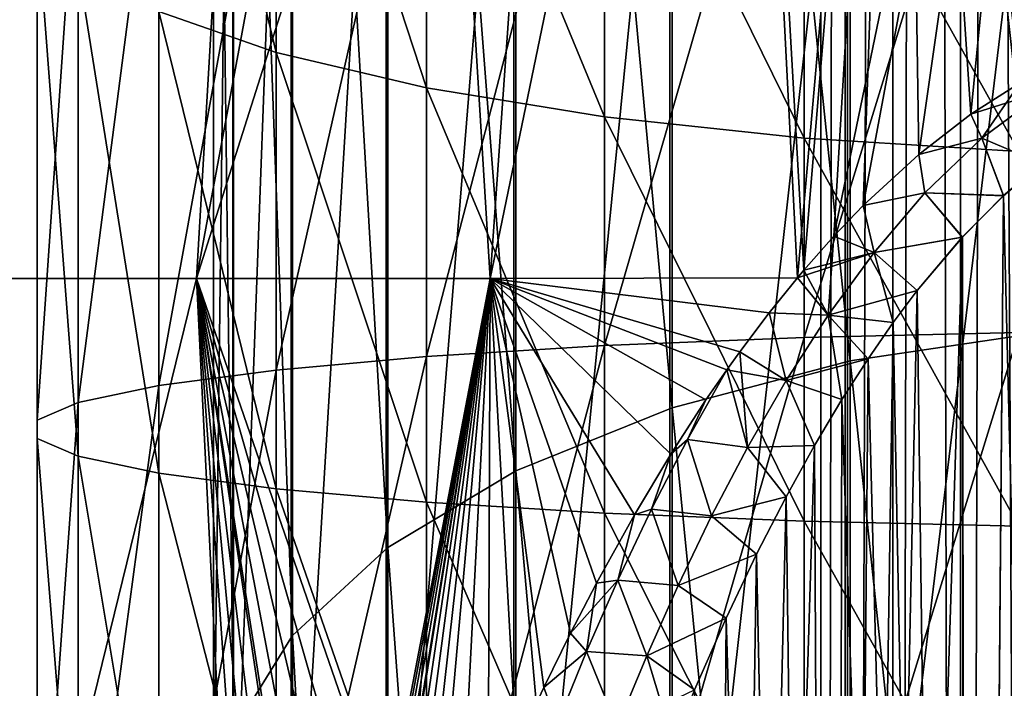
# Model space of a CAD drawing. Header units: metres. Extents: x -80 to 80, y -455 to 95.
# Tile 373 of 656: x -10.1 to -1.96, y -96.45 to -90.92. Entities that reach past the tile are written whole.
import ezdxf

# ---------------------------------------------------------------- set-up
doc = ezdxf.new("R2010")
doc.units = ezdxf.units.M
doc.layers.add('solid_501010_k_02', color=7, linetype='CONTINUOUS')
doc.layers.add('solid_501010_k_02_01', color=7, linetype='CONTINUOUS')

msp = doc.modelspace()

# ---------------------------------------------------------------- linework, layer by layer
at = {"layer": 'solid_501010_k_02'}
for points in [[(-8.499992, -83.567108, 1106.761108), (-8.33406, -96.804482, 1116.704224), (-8.33406, -82.632759, 1108.132935)], [(-12.99408, -93.06414, 250.32579), (-10.365794, -83.214134, 252.646561), (-9.249672, -83.214134, 251.790131)], [(-10.915536, -93.06414, 248.720276), (-12.99408, -93.06414, 250.32579), (-9.249672, -83.214134, 251.790131)], [(-10.915536, -93.06414, 248.720276), (-9.249672, -83.214134, 251.790131), (-8.063151, -83.214134, 251.034241)], [(-8.641002, -93.06414, 247.407059), (-10.915536, -93.06414, 248.720276), (-8.063151, -83.214134, 251.034241)], [(-10.915533, -93.06414, 281.279724), (-9.249672, -83.214134, 278.209869), (-10.365794, -83.214134, 277.353424)], [(-10.915533, -93.06414, 281.279724), (-8.06315, -83.214134, 278.965759), (-9.249672, -83.214134, 278.209869)], [(-10.915533, -93.06414, 281.279724), (-8.641001, -93.06414, 282.592926), (-8.06315, -83.214134, 278.965759)], [(-8.641001, -93.06414, 282.592926), (-6.815266, -83.214134, 279.615387), (-8.06315, -83.214134, 278.965759)], [(-8.499992, -83.567108, 1106.761108), (-8.499992, -97.62468, 1115.261108), (-8.33406, -96.804482, 1116.704224)], [(-8.338623, -84.501717, 1105.388794), (-8.499992, -97.62468, 1115.261108), (-8.499992, -83.567108, 1106.761108)], [(-8.338623, -84.501717, 1105.388794), (-8.338623, -98.445091, 1113.817749), (-8.499992, -97.62468, 1115.261108)], [(-7.856166, -85.400589, 1104.069092), (-8.338623, -98.445091, 1113.817749), (-8.338623, -84.501717, 1105.388794)], [(-7.856166, -85.400589, 1104.069092), (-7.856166, -99.234146, 1112.429443), (-8.338623, -98.445091, 1113.817749)], [(-7.980172, -91.193893, 176.658646), (-7.980172, -87.691345, 177.683472), (-8.951632, -87.149895, 176.210892)], [(-8.951632, -90.856178, 175.126465), (-7.980172, -91.193893, 176.658646), (-8.951632, -87.149895, 176.210892)], [(-9.618257, -94.08889, 167.382141), (-9.618257, -89.307655, 168.101074), (-8.951632, -88.937263, 166.42067)], [(-8.951632, -93.948715, 165.667099), (-9.618257, -94.08889, 167.382141), (-8.951632, -88.937263, 166.42067)], [(-9.957342, -94.236656, 169.190048), (-9.957342, -89.698112, 169.872513), (-9.618257, -89.307655, 168.101074)], [(-9.618257, -94.08889, 167.382141), (-9.957342, -94.236656, 169.190048), (-9.618257, -89.307655, 168.101074)], [(-9.957342, -94.386978, 171.029297), (-9.957342, -90.095329, 171.674622), (-9.957342, -89.698112, 169.872513)], [(-9.957342, -94.236656, 169.190048), (-9.957342, -94.386978, 171.029297), (-9.957342, -89.698112, 169.872513)], [(-9.618257, -94.534744, 172.837204), (-9.618257, -90.485779, 173.446045), (-9.957342, -90.095329, 171.674622)], [(-9.957342, -94.386978, 171.029297), (-9.618257, -94.534744, 172.837204), (-9.957342, -90.095329, 171.674622)], [(-8.951632, -94.674911, 174.552246), (-8.951632, -90.856178, 175.126465), (-9.618257, -90.485779, 173.446045)], [(-9.618257, -94.534744, 172.837204), (-8.951632, -94.674911, 174.552246), (-9.618257, -90.485779, 173.446045)], [(-7.980172, -94.802719, 176.115997), (-7.980172, -91.193893, 176.658646), (-8.951632, -90.856178, 175.126465)], [(-8.951632, -94.674911, 174.552246), (-7.980172, -94.802719, 176.115997), (-8.951632, -90.856178, 175.126465)], [(-11.121192, -103.180008, 284.262512), (-8.641001, -93.06414, 282.592926), (-10.915533, -93.06414, 281.279724)], [(-11.121192, -103.180008, 284.262512), (-8.138931, -103.149658, 285.692749), (-8.641001, -93.06414, 282.592926)], [(-11.12119, -103.180008, 245.737488), (-10.915536, -93.06414, 248.720276), (-8.641002, -93.06414, 247.407059)], [(-8.138932, -103.149658, 244.307251), (-11.12119, -103.180008, 245.737488), (-8.641002, -93.06414, 247.407059)], [(-6.71048, -98.651039, 285.07962), (-6.211316, -93.06414, 283.590271), (-8.641001, -93.06414, 282.592926)], [(-6.897563, -99.150467, 285.150299), (-6.71048, -98.651039, 285.07962), (-8.641001, -93.06414, 282.592926)], [(-7.086999, -99.682022, 285.225067), (-6.897563, -99.150467, 285.150299), (-8.641001, -93.06414, 282.592926)], [(-7.279083, -100.245613, 285.303314), (-7.086999, -99.682022, 285.225067), (-8.641001, -93.06414, 282.592926)], [(-7.441833, -100.745445, 285.37207), (-7.279083, -100.245613, 285.303314), (-8.641001, -93.06414, 282.592926)], [(-7.472262, -100.841522, 285.385223), (-7.441833, -100.745445, 285.37207), (-8.641001, -93.06414, 282.592926)], [(-7.639366, -101.381973, 285.458679), (-7.472262, -100.841522, 285.385223), (-8.641001, -93.06414, 282.592926)], [(-7.80675, -101.946732, 285.534424), (-7.639366, -101.381973, 285.458679), (-8.641001, -93.06414, 282.592926)], [(-7.973251, -102.535942, 285.612549), (-7.80675, -101.946732, 285.534424), (-8.641001, -93.06414, 282.592926)], [(-8.138931, -103.149658, 285.692749), (-7.973251, -102.535942, 285.612549), (-8.641001, -93.06414, 282.592926)], [(-9.618257, -98.923409, 167.31517), (-9.618257, -94.08889, 167.382141), (-8.951632, -93.948715, 165.667099)], [(-8.951632, -99.016022, 165.596909), (-9.618257, -98.923409, 167.31517), (-8.951632, -93.948715, 165.667099)], [(-9.957342, -98.825775, 169.12648), (-9.957342, -94.236656, 169.190048), (-9.618257, -94.08889, 167.382141)], [(-9.618257, -98.923409, 167.31517), (-9.957342, -98.825775, 169.12648), (-9.618257, -94.08889, 167.382141)], [(-9.957342, -98.726456, 170.969177), (-9.957342, -94.386978, 171.029297), (-9.957342, -94.236656, 169.190048)], [(-9.957342, -98.825775, 169.12648), (-9.957342, -98.726456, 170.969177), (-9.957342, -94.236656, 169.190048)], [(-9.618257, -98.62883, 172.780502), (-9.618257, -94.534744, 172.837204), (-9.957342, -94.386978, 171.029297)], [(-9.957342, -98.726456, 170.969177), (-9.618257, -98.62883, 172.780502), (-9.957342, -94.386978, 171.029297)], [(-8.951632, -98.536217, 174.498749), (-8.951632, -94.674911, 174.552246), (-9.618257, -94.534744, 172.837204)], [(-9.618257, -98.62883, 172.780502), (-8.951632, -98.536217, 174.498749), (-9.618257, -94.534744, 172.837204)], [(-7.980172, -98.451767, 176.065445), (-7.980172, -94.802719, 176.115997), (-8.951632, -94.674911, 174.552246)], [(-8.951632, -98.536217, 174.498749), (-7.980172, -98.451767, 176.065445), (-8.951632, -94.674911, 174.552246)]]:
    msp.add_3dface(points, dxfattribs=at)
at = {"layer": 'solid_501010_k_02_01'}
for points in [[(-3.474733, -16.230074, 643.580078), (-3.474481, -147.699997, 643.578003), (-3.474481, -147.699997, 644.421814)], [(-3.474733, -16.230074, 643.580078), (-3.27416, -16.260498, 642.763), (-3.474481, -147.699997, 643.578003)], [(-3.474733, -16.230074, 644.419678), (-3.474733, -16.230074, 643.580078), (-3.474481, -147.699997, 644.421814)], [(-3.274161, -16.260498, 645.236755), (-3.474733, -16.230074, 644.419678), (-3.474481, -147.699997, 644.421814)], [(-3.27416, -16.260498, 642.763), (-3.272557, -147.699997, 642.758789), (-3.474481, -147.699997, 643.578003)], [(-3.274161, -16.260498, 645.236755), (-3.474481, -147.699997, 644.421814), (-3.272557, -147.699997, 645.241028)], [(-2.882186, -16.314634, 645.985596), (-3.274161, -16.260498, 645.236755), (-3.272557, -147.699997, 645.241028)], [(-3.27416, -16.260498, 642.763), (-2.882185, -16.314634, 642.014221), (-3.272557, -147.699997, 642.758789)], [(-2.882185, -16.314634, 642.014221), (-2.880444, -147.699997, 642.011658), (-3.272557, -147.699997, 642.758789)], [(-2.882186, -16.314634, 645.985596), (-3.272557, -147.699997, 645.241028), (-2.880444, -147.699997, 645.988159)], [(-2.620555, -16.346872, 646.319946), (-2.882186, -16.314634, 645.985596), (-2.880444, -147.699997, 645.988159)], [(-2.882185, -16.314634, 642.014221), (-2.620553, -16.346872, 641.679871), (-2.880444, -147.699997, 642.011658)], [(-2.620553, -16.346872, 641.679871), (-2.320929, -147.699997, 641.380127), (-2.880444, -147.699997, 642.011658)], [(-2.620555, -16.346872, 646.319946), (-2.880444, -147.699997, 645.988159), (-2.320929, -147.699997, 646.61969)], [(-2.320184, -16.380053, 646.620361), (-2.620555, -16.346872, 646.319946), (-2.320929, -147.699997, 646.61969)], [(-2.620553, -16.346872, 641.679871), (-2.320182, -16.380053, 641.379456), (-2.320929, -147.699997, 641.380127)], [(-2.320182, -16.380053, 641.379456), (-1.985847, -16.412195, 641.117798), (-2.320929, -147.699997, 641.380127)], [(-2.320184, -16.380053, 646.620361), (-2.320929, -147.699997, 646.61969), (-1.626531, -147.699997, 647.098999)], [(-1.985847, -16.412195, 641.117798), (-1.626531, -147.699997, 640.900818), (-2.320929, -147.699997, 641.380127)], [(-1.985849, -16.412195, 646.881958), (-2.320184, -16.380053, 646.620361), (-1.626531, -147.699997, 647.098999)], [(-1.622906, -16.441397, 647.100891), (-1.985849, -16.412195, 646.881958), (-1.626531, -147.699997, 647.098999)], [(-1.985847, -16.412195, 641.117798), (-1.622905, -16.441397, 640.898926), (-1.626531, -147.699997, 640.900818)], [(-3.232754, -79.148056, 1113.24939), (-1.635345, -93.508347, 1122.503418), (-1.635345, -78.877861, 1113.645996)], [(-4.705681, -79.588661, 1112.602417), (-3.232754, -93.745529, 1122.08606), (-3.232754, -79.148056, 1113.24939)], [(-3.232754, -79.148056, 1113.24939), (-3.232754, -93.745529, 1122.08606), (-1.635345, -93.508347, 1122.503418)], [(-5.997412, -80.182716, 1111.730225), (-4.705681, -94.132301, 1121.40564), (-4.705681, -79.588661, 1112.602417)], [(-4.705681, -79.588661, 1112.602417), (-4.705681, -94.132301, 1121.40564), (-3.232754, -93.745529, 1122.08606)], [(-7.058206, -80.907341, 1110.66626), (-5.997412, -94.653778, 1120.488159), (-5.997412, -80.182716, 1111.730225)], [(-5.997412, -80.182716, 1111.730225), (-5.997412, -94.653778, 1120.488159), (-4.705681, -94.132301, 1121.40564)], [(-7.847216, -81.734642, 1109.451538), (-7.058206, -95.289871, 1119.369019), (-7.058206, -80.907341, 1110.66626)], [(-7.058206, -80.907341, 1110.66626), (-7.058206, -95.289871, 1119.369019), (-5.997412, -94.653778, 1120.488159)], [(-8.33406, -82.632759, 1108.132935), (-7.847216, -96.016098, 1118.091309), (-7.847216, -81.734642, 1109.451538)], [(-7.847216, -81.734642, 1109.451538), (-7.847216, -96.016098, 1118.091309), (-7.058206, -95.289871, 1119.369019)], [(-8.33406, -82.632759, 1108.132935), (-8.33406, -96.804482, 1116.704224), (-7.847216, -96.016098, 1118.091309)], [(-8.641002, -93.06414, 247.407059), (-6.815267, -83.214134, 250.384628), (-5.515514, -83.214134, 249.846252)], [(-6.211315, -93.06414, 246.409729), (-8.641002, -93.06414, 247.407059), (-5.515514, -83.214134, 249.846252)], [(-8.641002, -93.06414, 247.407059), (-8.063151, -83.214134, 251.034241), (-6.815267, -83.214134, 250.384628)], [(-8.641001, -93.06414, 282.592926), (-6.211316, -93.06414, 283.590271), (-6.815266, -83.214134, 279.615387)], [(-6.211316, -93.06414, 283.590271), (-5.515514, -83.214134, 280.153748), (-6.815266, -83.214134, 279.615387)], [(-6.211316, -93.06414, 283.590271), (-4.173786, -83.214134, 280.576782), (-5.515514, -83.214134, 280.153748)], [(-6.211316, -93.06414, 283.590271), (-3.668695, -93.05748, 284.251984), (-4.173786, -83.214134, 280.576782)], [(-6.211315, -93.06414, 246.409729), (-5.515514, -83.214134, 249.846252), (-4.173787, -83.214134, 249.423203)], [(-3.668692, -93.05748, 245.748016), (-6.211315, -93.06414, 246.409729), (-4.173787, -83.214134, 249.423203)], [(-3.668692, -93.05748, 245.748016), (-4.173787, -83.214134, 249.423203), (-2.800294, -83.214134, 249.118713)], [(-3.616799, -92.995911, 284.242584), (-2.800294, -83.214134, 280.881287), (-4.173786, -83.214134, 280.576782)], [(-3.668695, -93.05748, 284.251984), (-3.616799, -92.995911, 284.242584), (-4.173786, -83.214134, 280.576782)], [(-3.616783, -92.995895, 245.757416), (-3.668692, -93.05748, 245.748016), (-2.800294, -83.214134, 249.118713)], [(-3.616799, -92.995911, 284.242584), (-3.366326, -92.713051, 284.199463), (-2.800294, -83.214134, 280.881287)], [(-3.366316, -92.713036, 245.800552), (-3.616783, -92.995895, 245.757416), (-2.800294, -83.214134, 249.118713)], [(-3.366326, -92.713051, 284.199463), (-3.124588, -92.460869, 284.160889), (-2.800294, -83.214134, 280.881287)], [(-3.366316, -92.713036, 245.800552), (-2.800294, -83.214134, 249.118713), (-1.405493, -83.214134, 248.935089)], [(-3.124576, -92.460861, 245.839127), (-3.366316, -92.713036, 245.800552), (-1.405493, -83.214134, 248.935089)], [(-3.124588, -92.460869, 284.160889), (-2.664702, -92.037216, 284.095978), (-2.800294, -83.214134, 280.881287)], [(-2.664691, -92.037209, 245.904022), (-3.124576, -92.460861, 245.839127), (-1.405493, -83.214134, 248.935089)], [(-1.825159, -91.445755, 284.005157), (-1.405493, -83.214134, 281.064911), (-2.800294, -83.214134, 280.881287)], [(-2.233058, -91.70417, 284.044861), (-1.825159, -91.445755, 284.005157), (-2.800294, -83.214134, 280.881287)], [(-2.664702, -92.037216, 284.095978), (-2.233058, -91.70417, 284.044861), (-2.800294, -83.214134, 280.881287)], [(-2.233046, -91.704163, 245.955154), (-2.664691, -92.037209, 245.904022), (-1.405493, -83.214134, 248.935089)], [(-1.825146, -91.445747, 245.994843), (-2.233046, -91.704163, 245.955154), (-1.405493, -83.214134, 248.935089)], [(-7.071198, -86.229111, 1102.852539), (-7.856166, -99.234146, 1112.429443), (-7.856166, -85.400589, 1104.069092)], [(-7.071198, -86.229111, 1102.852539), (-7.071198, -99.961441, 1111.149902), (-7.856166, -99.234146, 1112.429443)], [(-6.013947, -86.955391, 1101.786255), (-7.071198, -99.961441, 1111.149902), (-7.071198, -86.229111, 1102.852539)], [(-6.013947, -86.955391, 1101.786255), (-6.013947, -100.598991, 1110.028198), (-7.071198, -99.961441, 1111.149902)], [(-4.725122, -87.551453, 1100.911133), (-6.013947, -100.598991, 1110.028198), (-6.013947, -86.955391, 1101.786255)], [(-4.725122, -87.551453, 1100.911133), (-4.725122, -101.122231, 1109.107666), (-6.013947, -100.598991, 1110.028198)], [(-3.254351, -87.994347, 1100.260864), (-4.725122, -101.122231, 1109.107666), (-4.725122, -87.551453, 1100.911133)], [(-6.736957, -91.487442, 177.990417), (-6.736957, -88.16198, 178.963425), (-7.980172, -87.691345, 177.683472)], [(-7.980172, -91.193893, 176.658646), (-6.736957, -91.487442, 177.990417), (-7.980172, -87.691345, 177.683472)], [(-3.612417, -93.552223, 160.815933), (-3.612417, -87.889565, 161.667419), (-1.837495, -87.780861, 161.174255)], [(-1.837495, -93.511086, 160.312607), (-3.612417, -93.552223, 160.815933), (-1.837495, -87.780861, 161.174255)], [(-5.264322, -93.619225, 161.635757), (-5.264322, -88.06662, 162.470688), (-3.612417, -87.889565, 161.667419)], [(-3.612417, -93.552223, 160.815933), (-5.264322, -93.619225, 161.635757), (-3.612417, -87.889565, 161.667419)], [(-3.254351, -87.994347, 1100.260864), (-3.254351, -101.511009, 1108.423584), (-4.725122, -101.122231, 1109.107666)], [(-1.658268, -88.267021, 1099.860474), (-3.254351, -101.511009, 1108.423584), (-3.254351, -87.994347, 1100.260864)], [(-6.736957, -93.709816, 162.744141), (-6.736957, -88.305992, 163.556702), (-5.264322, -88.06662, 162.470688)], [(-5.264322, -93.619225, 161.635757), (-6.736957, -93.709816, 162.744141), (-5.264322, -88.06662, 162.470688)], [(-5.264322, -91.726822, 179.076431), (-5.264322, -88.545761, 180.007187), (-6.736957, -88.16198, 178.963425)], [(-6.736957, -91.487442, 177.990417), (-5.264322, -91.726822, 179.076431), (-6.736957, -88.16198, 178.963425)], [(-1.658268, -88.267021, 1099.860474), (-1.658268, -101.750374, 1108.002441), (-3.254351, -101.511009, 1108.423584)], [(-7.980172, -93.820908, 164.103348), (-7.980172, -88.599541, 164.888474), (-6.736957, -88.305992, 163.556702)], [(-6.736957, -93.709816, 162.744141), (-7.980172, -93.820908, 164.103348), (-6.736957, -88.305992, 163.556702)], [(-8.951632, -93.948715, 165.667099), (-8.951632, -88.937263, 166.42067), (-7.980172, -88.599541, 164.888474)], [(-7.980172, -93.820908, 164.103348), (-8.951632, -93.948715, 165.667099), (-7.980172, -88.599541, 164.888474)], [(-3.612417, -91.903877, 179.8797), (-3.612417, -88.82962, 180.779205), (-5.264322, -88.545761, 180.007187)], [(-5.264322, -91.726822, 179.076431), (-3.612417, -91.903877, 179.8797), (-5.264322, -88.545761, 180.007187)], [(-1.837495, -92.012581, 180.372864), (-1.837495, -89.003899, 181.253189), (-3.612417, -88.82962, 180.779205)], [(-3.612417, -91.903877, 179.8797), (-1.837495, -92.012581, 180.372864), (-3.612417, -88.82962, 180.779205)], [(-6.736957, -94.913811, 177.475204), (-6.736957, -91.487442, 177.990417), (-7.980172, -91.193893, 176.658646)], [(-7.980172, -94.802719, 176.115997), (-6.736957, -94.913811, 177.475204), (-7.980172, -91.193893, 176.658646)], [(-1.610828, -91.508186, 284.037842), (-1.825159, -91.445755, 284.005157), (-2.233058, -91.70417, 284.044861)], [(-2.142767, -91.902893, 245.893555), (-2.233046, -91.704163, 245.955154), (-1.825146, -91.445747, 245.994843)], [(-2.142767, -91.902893, 245.893555), (-1.825146, -91.445747, 245.994843), (-1.61081, -91.508224, 245.962143)], [(-5.264322, -95.004402, 178.583588), (-5.264322, -91.726822, 179.076431), (-6.736957, -91.487442, 177.990417)], [(-6.736957, -94.913811, 177.475204), (-5.264322, -95.004402, 178.583588), (-6.736957, -91.487442, 177.990417)], [(-2.142799, -91.90284, 284.106445), (-1.610828, -91.508186, 284.037842), (-2.233058, -91.70417, 284.044861)], [(-2.142799, -91.90284, 284.106445), (-1.650318, -92.113106, 284.121124), (-1.610828, -91.508186, 284.037842)], [(-2.142767, -91.902893, 245.893555), (-1.61081, -91.508224, 245.962143), (-1.650084, -92.112923, 245.878922)], [(-2.142799, -91.90284, 284.106445), (-2.233058, -91.70417, 284.044861), (-2.664702, -92.037216, 284.095978)], [(-2.142767, -91.902893, 245.893555), (-2.664691, -92.037209, 245.904022), (-2.233046, -91.704163, 245.955154)], [(-3.612417, -95.071411, 179.403412), (-3.612417, -91.903877, 179.8797), (-5.264322, -91.726822, 179.076431)], [(-5.264322, -95.004402, 178.583588), (-3.612417, -95.071411, 179.403412), (-5.264322, -91.726822, 179.076431)], [(-1.837495, -95.112549, 179.906738), (-1.837495, -92.012581, 180.372864), (-3.612417, -91.903877, 179.8797)], [(-3.612417, -95.071411, 179.403412), (-1.837495, -95.112549, 179.906738), (-3.612417, -91.903877, 179.8797)], [(-2.613771, -92.356224, 284.184204), (-2.142799, -91.90284, 284.106445), (-2.664702, -92.037216, 284.095978)], [(-2.613719, -92.356285, 245.815765), (-2.664691, -92.037209, 245.904022), (-2.142767, -91.902893, 245.893555)], [(-2.613771, -92.356224, 284.184204), (-1.963936, -92.378868, 284.162048), (-2.142799, -91.90284, 284.106445)], [(-2.613719, -92.356285, 245.815765), (-2.142767, -91.902893, 245.893555), (-1.963681, -92.378632, 245.837982)], [(-2.249561, -125.999046, 244.630219), (-1.650084, -92.112923, 245.878922), (-1.359548, -91.909111, 245.910431)], [(-1.125611, -126.098724, 244.732697), (-2.249561, -125.999046, 244.630219), (-1.359548, -91.909111, 245.910431)], [(-2.142799, -91.90284, 284.106445), (-1.963936, -92.378868, 284.162048), (-1.650318, -92.113106, 284.121124)], [(-2.142767, -91.902893, 245.893555), (-1.650084, -92.112923, 245.878922), (-1.963681, -92.378632, 245.837982)], [(-2.613771, -92.356224, 284.184204), (-2.664702, -92.037216, 284.095978), (-3.124588, -92.460869, 284.160889)], [(-2.613719, -92.356285, 245.815765), (-3.124576, -92.460861, 245.839127), (-2.664691, -92.037209, 245.904022)], [(-2.249561, -125.999046, 244.630219), (-1.963681, -92.378632, 245.837982), (-1.650084, -92.112923, 245.878922)], [(-1.125287, -126.098747, 285.267273), (-1.650318, -92.113106, 284.121124), (-1.963936, -92.378868, 284.162048)], [(-3.034726, -92.84861, 284.267578), (-2.613771, -92.356224, 284.184204), (-3.124588, -92.460869, 284.160889)], [(-3.034657, -92.848671, 245.732391), (-3.124576, -92.460861, 245.839127), (-2.613719, -92.356285, 245.815765)], [(-3.034726, -92.84861, 284.267578), (-2.304665, -92.721786, 284.214752), (-2.613771, -92.356224, 284.184204)], [(-3.034657, -92.848671, 245.732391), (-2.613719, -92.356285, 245.815765), (-2.304397, -92.721497, 245.785294)], [(-2.613771, -92.356224, 284.184204), (-2.304665, -92.721786, 284.214752), (-1.963936, -92.378868, 284.162048)], [(-2.613719, -92.356285, 245.815765), (-1.963681, -92.378632, 245.837982), (-2.304397, -92.721497, 245.785294)], [(-2.249302, -125.999084, 285.369751), (-1.963936, -92.378868, 284.162048), (-2.304665, -92.721786, 284.214752)], [(-2.249561, -125.999046, 244.630219), (-2.304397, -92.721497, 245.785294), (-1.963681, -92.378632, 245.837982)], [(-2.249302, -125.999084, 285.369751), (-1.125287, -126.098747, 285.267273), (-1.963936, -92.378868, 284.162048)], [(-3.034726, -92.84861, 284.267578), (-3.124588, -92.460869, 284.160889), (-3.366326, -92.713051, 284.199463)], [(-3.034657, -92.848671, 245.732391), (-3.366316, -92.713036, 245.800552), (-3.124576, -92.460861, 245.839127)], [(-3.034726, -92.84861, 284.267578), (-3.366326, -92.713051, 284.199463), (-3.616799, -92.995911, 284.242584)], [(-3.415209, -93.368103, 245.645554), (-3.616783, -92.995895, 245.757416), (-3.366316, -92.713036, 245.800552)], [(-3.415209, -93.368103, 245.645554), (-3.366316, -92.713036, 245.800552), (-3.034657, -92.848671, 245.732391)], [(-3.37041, -125.831764, 244.45871), (-2.67701, -93.163414, 245.717773), (-2.304397, -92.721497, 245.785294)], [(-2.249561, -125.999046, 244.630219), (-3.37041, -125.831764, 244.45871), (-2.304397, -92.721497, 245.785294)], [(-3.034726, -92.84861, 284.267578), (-2.677285, -93.163773, 284.282288), (-2.304665, -92.721786, 284.214752)], [(-3.034657, -92.848671, 245.732391), (-2.304397, -92.721497, 245.785294), (-2.67701, -93.163414, 245.717773)], [(-2.249302, -125.999084, 285.369751), (-2.304665, -92.721786, 284.214752), (-2.677285, -93.163773, 284.282288)], [(-3.034726, -92.84861, 284.267578), (-3.616799, -92.995911, 284.242584), (-3.668695, -93.05748, 284.251984)], [(-3.415297, -93.368042, 284.354431), (-3.034726, -92.84861, 284.267578), (-3.668695, -93.05748, 284.251984)], [(-3.415297, -93.368042, 284.354431), (-2.677285, -93.163773, 284.282288), (-3.034726, -92.84861, 284.267578)], [(-3.415209, -93.368103, 245.645554), (-3.034657, -92.848671, 245.732391), (-2.876244, -93.428581, 245.677383)], [(-3.034657, -92.848671, 245.732391), (-2.67701, -93.163414, 245.717773), (-2.876244, -93.428581, 245.677383)], [(-3.415209, -93.368103, 245.645554), (-3.668692, -93.05748, 245.748016), (-3.616783, -92.995895, 245.757416)], [(-8.138932, -103.149658, 244.307251), (-8.641002, -93.06414, 247.407059), (-6.211315, -93.06414, 246.409729)], [(-7.973248, -102.535934, 244.387451), (-8.138932, -103.149658, 244.307251), (-6.211315, -93.06414, 246.409729)], [(-7.806744, -101.946709, 244.465576), (-7.973248, -102.535934, 244.387451), (-6.211315, -93.06414, 246.409729)], [(-7.639355, -101.381935, 244.541321), (-7.806744, -101.946709, 244.465576), (-6.211315, -93.06414, 246.409729)], [(-7.472246, -100.841469, 244.614777), (-7.639355, -101.381935, 244.541321), (-6.211315, -93.06414, 246.409729)], [(-7.441833, -100.745445, 244.627945), (-7.472246, -100.841469, 244.614777), (-6.211315, -93.06414, 246.409729)], [(-7.279065, -100.24556, 244.696686), (-7.441833, -100.745445, 244.627945), (-6.211315, -93.06414, 246.409729)], [(-7.086979, -99.681961, 244.774948), (-7.279065, -100.24556, 244.696686), (-6.211315, -93.06414, 246.409729)], [(-6.89754, -99.150406, 244.849716), (-7.086979, -99.681961, 244.774948), (-6.211315, -93.06414, 246.409729)], [(-6.710456, -98.650978, 244.92038), (-6.89754, -99.150406, 244.849716), (-6.211315, -93.06414, 246.409729)], [(-6.71048, -98.651039, 285.07962), (-6.465974, -98.029808, 284.990662), (-6.211316, -93.06414, 283.590271)], [(-6.46595, -98.029747, 245.009354), (-6.710456, -98.650978, 244.92038), (-6.211315, -93.06414, 246.409729)], [(-6.465974, -98.029808, 284.990662), (-6.227227, -97.459122, 284.908356), (-6.211316, -93.06414, 283.590271)], [(-6.227204, -97.459068, 245.09166), (-6.46595, -98.029747, 245.009354), (-6.211315, -93.06414, 246.409729)], [(-6.227227, -97.459122, 284.908356), (-5.994478, -96.931931, 284.831482), (-6.211316, -93.06414, 283.590271)], [(-5.994456, -96.931885, 245.168533), (-6.227204, -97.459068, 245.09166), (-6.211315, -93.06414, 246.409729)], [(-3.90327, -93.347664, 284.296143), (-3.668695, -93.05748, 284.251984), (-6.211316, -93.06414, 283.590271)], [(-4.145704, -93.66935, 284.344971), (-3.90327, -93.347664, 284.296143), (-6.211316, -93.06414, 283.590271)], [(-4.25365, -93.819992, 284.367828), (-4.145704, -93.66935, 284.344971), (-6.211316, -93.06414, 283.590271)], [(-4.425269, -94.068695, 284.405457), (-4.25365, -93.819992, 284.367828), (-6.211316, -93.06414, 283.590271)], [(-4.71561, -94.51664, 284.473022), (-4.425269, -94.068695, 284.405457), (-6.211316, -93.06414, 283.590271)], [(-5.01721, -95.019203, 284.548462), (-4.71561, -94.51664, 284.473022), (-6.211316, -93.06414, 283.590271)], [(-5.330613, -95.583412, 284.632629), (-5.01721, -95.019203, 284.548462), (-6.211316, -93.06414, 283.590271)], [(-5.546344, -95.997917, 284.694122), (-5.330613, -95.583412, 284.632629), (-6.211316, -93.06414, 283.590271)], [(-5.767612, -96.446892, 284.760406), (-5.546344, -95.997917, 284.694122), (-6.211316, -93.06414, 283.590271)], [(-5.994478, -96.931931, 284.831482), (-5.767612, -96.446892, 284.760406), (-6.211316, -93.06414, 283.590271)], [(-3.903263, -93.347649, 245.703857), (-6.211315, -93.06414, 246.409729), (-3.668692, -93.05748, 245.748016)], [(-5.76759, -96.446846, 245.239594), (-5.994456, -96.931885, 245.168533), (-6.211315, -93.06414, 246.409729)], [(-5.546324, -95.997879, 245.305893), (-5.76759, -96.446846, 245.239594), (-6.211315, -93.06414, 246.409729)], [(-5.330594, -95.583374, 245.367371), (-5.546324, -95.997879, 245.305893), (-6.211315, -93.06414, 246.409729)], [(-5.017191, -95.019165, 245.451538), (-5.330594, -95.583374, 245.367371), (-6.211315, -93.06414, 246.409729)], [(-4.715594, -94.516609, 245.526978), (-5.017191, -95.019165, 245.451538), (-6.211315, -93.06414, 246.409729)], [(-4.425253, -94.068672, 245.594543), (-4.715594, -94.516609, 245.526978), (-6.211315, -93.06414, 246.409729)], [(-4.253649, -93.819992, 245.632172), (-4.425253, -94.068672, 245.594543), (-6.211315, -93.06414, 246.409729)], [(-4.145689, -93.669334, 245.655014), (-4.253649, -93.819992, 245.632172), (-6.211315, -93.06414, 246.409729)], [(-3.903263, -93.347649, 245.703857), (-4.145689, -93.669334, 245.655014), (-6.211315, -93.06414, 246.409729)], [(-3.415297, -93.368042, 284.354431), (-3.668695, -93.05748, 284.251984), (-3.90327, -93.347664, 284.296143)], [(-3.415209, -93.368103, 245.645554), (-3.903263, -93.347649, 245.703857), (-3.668692, -93.05748, 245.748016)], [(-3.415297, -93.368042, 284.354431), (-2.876519, -93.428963, 284.322662), (-2.677285, -93.163773, 284.282288)], [(-3.37041, -125.831764, 244.45871), (-2.876244, -93.428581, 245.677383), (-2.67701, -93.163414, 245.717773)], [(-2.249302, -125.999084, 285.369751), (-2.677285, -93.163773, 284.282288), (-2.876519, -93.428963, 284.322662)], [(-3.762707, -93.90728, 284.44342), (-3.90327, -93.347664, 284.296143), (-4.145704, -93.66935, 284.344971)], [(-3.762601, -93.907349, 245.556564), (-4.145689, -93.669334, 245.655014), (-3.903263, -93.347649, 245.703857)], [(-3.762707, -93.90728, 284.44342), (-3.415297, -93.368042, 284.354431), (-3.90327, -93.347664, 284.296143)], [(-3.762601, -93.907349, 245.556564), (-3.903263, -93.347649, 245.703857), (-3.415209, -93.368103, 245.645554)], [(-3.762707, -93.90728, 284.44342), (-3.084687, -93.7285, 284.368103), (-3.415297, -93.368042, 284.354431)], [(-3.762601, -93.907349, 245.556564), (-3.415209, -93.368103, 245.645554), (-3.301548, -94.065582, 245.581009)], [(-3.415297, -93.368042, 284.354431), (-3.084687, -93.7285, 284.368103), (-2.876519, -93.428963, 284.322662)], [(-3.415209, -93.368103, 245.645554), (-2.876244, -93.428581, 245.677383), (-3.084419, -93.728096, 245.631958)], [(-3.415209, -93.368103, 245.645554), (-3.084419, -93.728096, 245.631958), (-3.301548, -94.065582, 245.581009)], [(-3.37041, -125.831764, 244.45871), (-3.084419, -93.728096, 245.631958), (-2.876244, -93.428581, 245.677383)], [(-2.249302, -125.999084, 285.369751), (-2.876519, -93.428963, 284.322662), (-3.084687, -93.7285, 284.368103)], [(-3.612417, -99.277992, 160.736618), (-3.612417, -93.552223, 160.815933), (-1.837495, -93.511086, 160.312607)], [(-1.837495, -99.305168, 160.232346), (-3.612417, -99.277992, 160.736618), (-1.837495, -93.511086, 160.312607)], [(-3.232754, -93.745529, 1122.08606), (-1.635345, -108.816032, 1130.130859), (-1.635345, -93.508347, 1122.503418)], [(-5.264322, -99.233719, 161.557983), (-5.264322, -93.619225, 161.635757), (-3.612417, -93.552223, 160.815933)], [(-3.612417, -99.277992, 160.736618), (-5.264322, -99.233719, 161.557983), (-3.612417, -93.552223, 160.815933)], [(-6.736957, -99.173866, 162.668457), (-6.736957, -93.709816, 162.744141), (-5.264322, -93.619225, 161.635757)], [(-5.264322, -99.233719, 161.557983), (-6.736957, -99.173866, 162.668457), (-5.264322, -93.619225, 161.635757)], [(-3.762707, -93.90728, 284.44342), (-4.145704, -93.66935, 284.344971), (-4.25365, -93.819992, 284.367828)], [(-4.082535, -94.461411, 245.466248), (-4.253649, -93.819992, 245.632172), (-4.145689, -93.669334, 245.655014)], [(-4.082535, -94.461411, 245.466248), (-4.145689, -93.669334, 245.655014), (-3.762601, -93.907349, 245.556564)], [(-7.980172, -99.100464, 164.030212), (-7.980172, -93.820908, 164.103348), (-6.736957, -93.709816, 162.744141)], [(-6.736957, -99.173866, 162.668457), (-7.980172, -99.100464, 164.030212), (-6.736957, -93.709816, 162.744141)], [(-4.705681, -94.132301, 1121.40564), (-3.232754, -109.018639, 1129.695679), (-3.232754, -93.745529, 1122.08606)], [(-3.762707, -93.90728, 284.44342), (-3.30181, -94.066002, 284.419067), (-3.084687, -93.7285, 284.368103)], [(-3.37041, -125.831764, 244.45871), (-3.301548, -94.065582, 245.581009), (-3.084419, -93.728096, 245.631958)], [(-2.249302, -125.999084, 285.369751), (-3.084687, -93.7285, 284.368103), (-3.30181, -94.066002, 284.419067)], [(-3.232754, -93.745529, 1122.08606), (-3.232754, -109.018639, 1129.695679), (-1.635345, -108.816032, 1130.130859)], [(-8.951632, -99.016022, 165.596909), (-8.951632, -93.948715, 165.667099), (-7.980172, -93.820908, 164.103348)], [(-7.980172, -99.100464, 164.030212), (-8.951632, -99.016022, 165.596909), (-7.980172, -93.820908, 164.103348)], [(-4.578818, -94.394302, 284.468048), (-4.25365, -93.819992, 284.367828), (-4.425269, -94.068695, 284.405457)], [(-4.082659, -94.461334, 284.533752), (-4.25365, -93.819992, 284.367828), (-4.578818, -94.394302, 284.468048)], [(-4.578803, -94.39431, 245.531952), (-4.425253, -94.068672, 245.594543), (-4.253649, -93.819992, 245.632172)], [(-4.578803, -94.39431, 245.531952), (-4.253649, -93.819992, 245.632172), (-4.082535, -94.461411, 245.466248)], [(-4.082659, -94.461334, 284.533752), (-3.762707, -93.90728, 284.44342), (-4.25365, -93.819992, 284.367828)], [(-4.082659, -94.461334, 284.533752), (-3.527878, -94.444916, 284.475983), (-3.762707, -93.90728, 284.44342)], [(-4.082535, -94.461411, 245.466248), (-3.762601, -93.907349, 245.556564), (-3.527622, -94.444473, 245.524063)], [(-3.762707, -93.90728, 284.44342), (-3.527878, -94.444916, 284.475983), (-3.30181, -94.066002, 284.419067)], [(-3.762601, -93.907349, 245.556564), (-3.301548, -94.065582, 245.581009), (-3.527622, -94.444473, 245.524063)], [(-4.578818, -94.394302, 284.468048), (-4.425269, -94.068695, 284.405457), (-4.71561, -94.51664, 284.473022)], [(-4.578803, -94.39431, 245.531952), (-4.715594, -94.516609, 245.526978), (-4.425253, -94.068672, 245.594543)], [(-3.370208, -125.831802, 285.54126), (-3.30181, -94.066002, 284.419067), (-3.527878, -94.444916, 284.475983)], [(-3.37041, -125.831764, 244.45871), (-3.527622, -94.444473, 245.524063), (-3.301548, -94.065582, 245.581009)], [(-3.370208, -125.831802, 285.54126), (-2.249302, -125.999084, 285.369751), (-3.30181, -94.066002, 284.419067)], [(-5.997412, -94.653778, 1120.488159), (-4.705681, -109.349037, 1128.986084), (-4.705681, -94.132301, 1121.40564)], [(-4.705681, -94.132301, 1121.40564), (-4.705681, -109.349037, 1128.986084), (-3.232754, -109.018639, 1129.695679)], [(-4.876903, -94.972908, 284.567535), (-4.578818, -94.394302, 284.468048), (-4.71561, -94.51664, 284.473022)], [(-4.379318, -95.027016, 284.624817), (-4.578818, -94.394302, 284.468048), (-4.876903, -94.972908, 284.567535)], [(-4.876869, -94.972931, 245.432465), (-4.715594, -94.516609, 245.526978), (-4.578803, -94.39431, 245.531952)], [(-4.876869, -94.972931, 245.432465), (-4.578803, -94.39431, 245.531952), (-4.379175, -95.0271, 245.375168)], [(-4.379318, -95.027016, 284.624817), (-4.082659, -94.461334, 284.533752), (-4.578818, -94.394302, 284.468048)], [(-4.578803, -94.39431, 245.531952), (-4.082535, -94.461411, 245.466248), (-4.379175, -95.0271, 245.375168)], [(-4.486235, -125.595131, 244.217163), (-3.762612, -94.868729, 245.460632), (-3.527622, -94.444473, 245.524063)], [(-3.37041, -125.831764, 244.45871), (-4.486235, -125.595131, 244.217163), (-3.527622, -94.444473, 245.524063)], [(-4.379318, -95.027016, 284.624817), (-3.762858, -94.869194, 284.539429), (-4.082659, -94.461334, 284.533752)], [(-4.379175, -95.0271, 245.375168), (-4.082535, -94.461411, 245.466248), (-3.762612, -94.868729, 245.460632)], [(-4.082659, -94.461334, 284.533752), (-3.762858, -94.869194, 284.539429), (-3.527878, -94.444916, 284.475983)], [(-4.082535, -94.461411, 245.466248), (-3.527622, -94.444473, 245.524063), (-3.762612, -94.868729, 245.460632)], [(-3.370208, -125.831802, 285.54126), (-3.527878, -94.444916, 284.475983), (-3.762858, -94.869194, 284.539429)], [(-4.876903, -94.972908, 284.567535), (-4.71561, -94.51664, 284.473022), (-5.01721, -95.019203, 284.548462)], [(-4.876869, -94.972931, 245.432465), (-5.017191, -95.019165, 245.451538), (-4.715594, -94.516609, 245.526978)], [(-7.058206, -95.289871, 1119.369019), (-5.997412, -109.794502, 1128.029419), (-5.997412, -94.653778, 1120.488159)], [(-5.997412, -94.653778, 1120.488159), (-5.997412, -109.794502, 1128.029419), (-4.705681, -109.349037, 1128.986084)], [(-6.736957, -98.378372, 177.427216), (-6.736957, -94.913811, 177.475204), (-7.980172, -94.802719, 176.115997)], [(-7.980172, -98.451767, 176.065445), (-6.736957, -98.378372, 177.427216), (-7.980172, -94.802719, 176.115997)], [(-4.486235, -125.595131, 244.217163), (-4.006454, -95.343719, 245.390121), (-3.762612, -94.868729, 245.460632)], [(-4.379318, -95.027016, 284.624817), (-4.006691, -95.3442, 284.609955), (-3.762858, -94.869194, 284.539429)], [(-4.379175, -95.0271, 245.375168), (-3.762612, -94.868729, 245.460632), (-4.006454, -95.343719, 245.390121)], [(-3.370208, -125.831802, 285.54126), (-3.762858, -94.869194, 284.539429), (-4.006691, -95.3442, 284.609955)], [(-5.264322, -98.31852, 178.537674), (-5.264322, -95.004402, 178.583588), (-6.736957, -94.913811, 177.475204)], [(-6.736957, -98.378372, 177.427216), (-5.264322, -98.31852, 178.537674), (-6.736957, -94.913811, 177.475204)], [(-5.154319, -95.558563, 284.666748), (-4.876903, -94.972908, 284.567535), (-5.01721, -95.019203, 284.548462)], [(-4.656013, -95.601952, 284.716248), (-4.876903, -94.972908, 284.567535), (-5.154319, -95.558563, 284.666748)], [(-5.154268, -95.558586, 245.333252), (-5.017191, -95.019165, 245.451538), (-4.876869, -94.972931, 245.432465)], [(-5.154268, -95.558586, 245.333252), (-4.876869, -94.972931, 245.432465), (-4.655854, -95.602036, 245.283752)], [(-4.656013, -95.601952, 284.716248), (-4.379318, -95.027016, 284.624817), (-4.876903, -94.972908, 284.567535)], [(-4.876869, -94.972931, 245.432465), (-4.379175, -95.0271, 245.375168), (-4.655854, -95.602036, 245.283752)], [(-5.154319, -95.558563, 284.666748), (-5.01721, -95.019203, 284.548462), (-5.330613, -95.583412, 284.632629)], [(-5.154268, -95.558586, 245.333252), (-5.330594, -95.583374, 245.367371), (-5.017191, -95.019165, 245.451538)], [(-3.612417, -98.274246, 179.359039), (-3.612417, -95.071411, 179.403412), (-5.264322, -95.004402, 178.583588)], [(-5.264322, -98.31852, 178.537674), (-3.612417, -98.274246, 179.359039), (-5.264322, -95.004402, 178.583588)], [(-4.656013, -95.601952, 284.716248), (-4.006691, -95.3442, 284.609955), (-4.379318, -95.027016, 284.624817)], [(-4.655854, -95.602036, 245.283752), (-4.379175, -95.0271, 245.375168), (-4.006454, -95.343719, 245.390121)], [(-1.837495, -98.247063, 179.863312), (-1.837495, -95.112549, 179.906738), (-3.612417, -95.071411, 179.403412)], [(-3.612417, -98.274246, 179.359039), (-1.837495, -98.247063, 179.863312), (-3.612417, -95.071411, 179.403412)], [(-7.847216, -96.016098, 1118.091309), (-7.058206, -110.337883, 1126.862427), (-7.058206, -95.289871, 1119.369019)], [(-7.058206, -95.289871, 1119.369019), (-7.058206, -110.337883, 1126.862427), (-5.997412, -109.794502, 1128.029419)], [(-4.656013, -95.601952, 284.716248), (-4.259196, -95.874725, 284.68808), (-4.006691, -95.3442, 284.609955)], [(-4.655854, -95.602036, 245.283752), (-4.006454, -95.343719, 245.390121), (-4.258971, -95.874237, 245.311981)], [(-4.486235, -125.595131, 244.217163), (-4.258971, -95.874237, 245.311981), (-4.006454, -95.343719, 245.390121)], [(-3.370208, -125.831802, 285.54126), (-4.006691, -95.3442, 284.609955), (-4.259196, -95.874725, 284.68808)], [(-5.154319, -95.558563, 284.666748), (-5.330613, -95.583412, 284.632629), (-5.546344, -95.997917, 284.694122)], [(-5.413869, -96.150002, 284.765442), (-5.154319, -95.558563, 284.666748), (-5.546344, -95.997917, 284.694122)], [(-5.413798, -96.150032, 245.234528), (-5.546324, -95.997879, 245.305893), (-5.330594, -95.583374, 245.367371)], [(-4.915267, -96.184509, 284.807739), (-5.154319, -95.558563, 284.666748), (-5.413869, -96.150002, 284.765442)], [(-5.413798, -96.150032, 245.234528), (-5.330594, -95.583374, 245.367371), (-5.154268, -95.558586, 245.333252)], [(-5.413798, -96.150032, 245.234528), (-5.154268, -95.558586, 245.333252), (-4.915089, -96.184593, 245.192261)], [(-4.915267, -96.184509, 284.807739), (-4.656013, -95.601952, 284.716248), (-5.154319, -95.558563, 284.666748)], [(-5.154268, -95.558586, 245.333252), (-4.655854, -95.602036, 245.283752), (-4.915089, -96.184593, 245.192261)], [(-4.915267, -96.184509, 284.807739), (-4.259196, -95.874725, 284.68808), (-4.656013, -95.601952, 284.716248)], [(-4.915089, -96.184593, 245.192261), (-4.655854, -95.602036, 245.283752), (-4.258971, -95.874237, 245.311981)], [(-4.915089, -96.184593, 245.192261), (-4.258971, -95.874237, 245.311981), (-4.519966, -96.465118, 245.225677)], [(-4.486235, -125.595131, 244.217163), (-4.519966, -96.465118, 245.225677), (-4.258971, -95.874237, 245.311981)], [(-4.915267, -96.184509, 284.807739), (-4.520178, -96.465622, 284.774384), (-4.259196, -95.874725, 284.68808)], [(-4.486087, -125.595161, 285.782806), (-4.259196, -95.874725, 284.68808), (-4.520178, -96.465622, 284.774384)], [(-4.486087, -125.595161, 285.782806), (-3.370208, -125.831802, 285.54126), (-4.259196, -95.874725, 284.68808)], [(-8.33406, -96.804482, 1116.704224), (-7.847216, -110.95826, 1125.530029), (-7.847216, -96.016098, 1118.091309)], [(-7.847216, -96.016098, 1118.091309), (-7.847216, -110.95826, 1125.530029), (-7.058206, -110.337883, 1126.862427)], [(-5.413869, -96.150002, 284.765442), (-5.546344, -95.997917, 284.694122), (-5.767612, -96.446892, 284.760406)], [(-5.413798, -96.150032, 245.234528), (-5.76759, -96.446846, 245.239594), (-5.546324, -95.997879, 245.305893)], [(-5.657708, -96.74633, 284.863525), (-5.413869, -96.150002, 284.765442), (-5.767612, -96.446892, 284.760406)], [(-5.657619, -96.746368, 245.136459), (-5.76759, -96.446846, 245.239594), (-5.413798, -96.150032, 245.234528)], [(-5.159174, -96.773361, 284.899048), (-5.413869, -96.150002, 284.765442), (-5.657708, -96.74633, 284.863525)], [(-5.657619, -96.746368, 245.136459), (-5.413798, -96.150032, 245.234528), (-5.158978, -96.773453, 245.100967)], [(-5.159174, -96.773361, 284.899048), (-4.915267, -96.184509, 284.807739), (-5.413869, -96.150002, 284.765442)], [(-5.413798, -96.150032, 245.234528), (-4.915089, -96.184593, 245.192261), (-5.158978, -96.773453, 245.100967)], [(-5.159174, -96.773361, 284.899048), (-4.520178, -96.465622, 284.774384), (-4.915267, -96.184509, 284.807739)], [(-5.158978, -96.773453, 245.100967), (-4.915089, -96.184593, 245.192261), (-4.698575, -96.895966, 245.163284)], [(-4.915089, -96.184593, 245.192261), (-4.519966, -96.465118, 245.225677), (-4.698575, -96.895966, 245.163284)], [(-5.657708, -96.74633, 284.863525), (-5.767612, -96.446892, 284.760406), (-5.994478, -96.931931, 284.831482)], [(-5.657619, -96.746368, 245.136459), (-5.994456, -96.931885, 245.168533), (-5.76759, -96.446846, 245.239594)]]:
    msp.add_3dface(points, dxfattribs=at)

doc.saveas('drawing.dxf')
